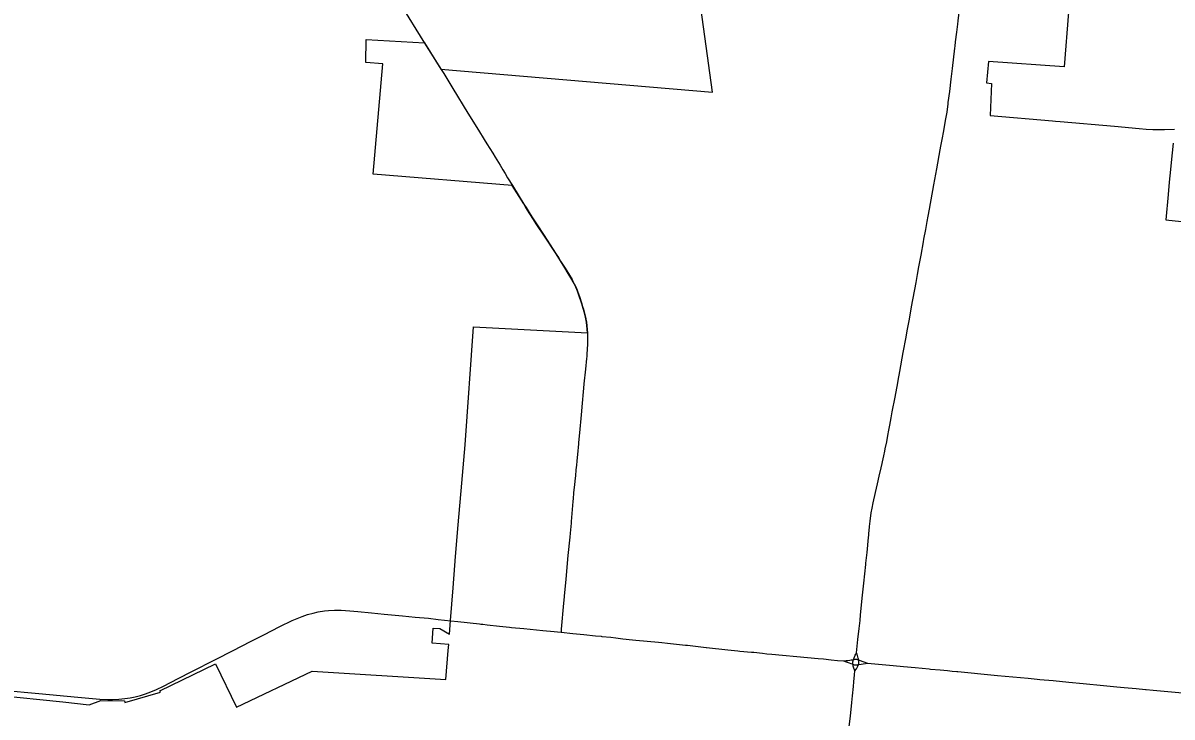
# Model space of a CAD drawing. Extents: x 0 to 34, y 0 to 22.
# Drawn here: x 7.1538 to 7.3745, y 17.1662 to 17.2996 of the extents above; entities that cross this region are included whole.
import ezdxf

# ---------------------------------------------------------------- set-up
doc = ezdxf.new("R2010")
doc.units = 0
for name, color, linetype in [('GM_X_Corporation', 7, 'Continuous'), ('GM_X_State_Route', 7, 'Continuous'), ('GM_X_US_Route', 7, 'Continuous')]:
    doc.layers.add(name, color=color, linetype=linetype)

msp = doc.modelspace()

# ---------------------------------------------------------------- linework, layer by layer
at = {"layer": 'GM_X_Corporation'}
for points in [[(7.1487405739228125, 17.170409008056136), (7.161420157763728, 17.169186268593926), (7.166472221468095, 17.1685746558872), (7.168756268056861, 17.169394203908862), (7.173312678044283, 17.16933302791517), (7.173348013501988, 17.169013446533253), (7.180204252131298, 17.171042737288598), (7.180100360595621, 17.17126054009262), (7.190769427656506, 17.176433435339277), (7.194788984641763, 17.168097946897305), (7.2093035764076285, 17.175078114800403), (7.235025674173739, 17.17345014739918), (7.235470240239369, 17.179006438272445), (7.235568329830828, 17.18020143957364), (7.232393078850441, 17.180453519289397), (7.232577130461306, 17.183279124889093), (7.233838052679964, 17.183215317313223), (7.235721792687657, 17.18216164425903), (7.235921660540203, 17.18478685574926), (7.236443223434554, 17.19106774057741), (7.236739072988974, 17.19532355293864), (7.236886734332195, 17.197081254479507), (7.237361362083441, 17.203187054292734), (7.238059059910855, 17.211149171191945), (7.2387045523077, 17.21853540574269), (7.240348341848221, 17.241203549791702), (7.262191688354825, 17.240074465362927), (7.262141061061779, 17.24079853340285), (7.261991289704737, 17.242144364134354), (7.2618821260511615, 17.24274713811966), (7.261680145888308, 17.243632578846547), (7.261247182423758, 17.24518144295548), (7.261043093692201, 17.24585699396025), (7.260632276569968, 17.247106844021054), (7.260276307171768, 17.24809617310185), (7.259968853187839, 17.248839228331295), (7.25963872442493, 17.249525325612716), (7.259300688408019, 17.250183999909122), (7.259209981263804, 17.25033851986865), (7.258528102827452, 17.25149713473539), (7.257882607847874, 17.252523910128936), (7.257011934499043, 17.253908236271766), (7.256184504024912, 17.255253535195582), (7.253832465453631, 17.258812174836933), (7.252502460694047, 17.26084041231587), (7.251728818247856, 17.262035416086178), (7.251164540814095, 17.26292560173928), (7.2503861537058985, 17.264179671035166), (7.249971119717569, 17.26485153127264), (7.249074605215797, 17.266279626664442), (7.247761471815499, 17.26840120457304), (7.221020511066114, 17.27054651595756), (7.222894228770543, 17.291740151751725), (7.2196256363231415, 17.292033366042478), (7.219733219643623, 17.29641521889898), (7.230880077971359, 17.295788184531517), (7.234065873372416, 17.290732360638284), (7.28625153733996, 17.28630990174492), (7.28033347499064, 17.329150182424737)], [(7.356244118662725, 17.322745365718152), (7.35379188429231, 17.291208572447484), (7.339233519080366, 17.292190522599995), (7.338861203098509, 17.28809027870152), (7.33980939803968, 17.2880074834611), (7.339535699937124, 17.28182310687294), (7.351535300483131, 17.280817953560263), (7.352078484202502, 17.280770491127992), (7.353021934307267, 17.280697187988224), (7.363425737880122, 17.27976428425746), (7.368152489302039, 17.27934291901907), (7.36951835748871, 17.279224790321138), (7.370778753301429, 17.279150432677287), (7.370879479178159, 17.27914621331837), (7.37119853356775, 17.279133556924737), (7.371566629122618, 17.27912723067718), (7.371986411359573, 17.279134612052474), (7.373042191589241, 17.27916678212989), (7.37495176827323, 17.279195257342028)], [(7.374689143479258, 17.276491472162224), (7.374303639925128, 17.272766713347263), (7.374168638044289, 17.27145990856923), (7.373943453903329, 17.26899501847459), (7.373746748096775, 17.26663137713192), (7.373300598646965, 17.261759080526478), (7.382341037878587, 17.260831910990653)]]:
    msp.add_lwpolyline(points, dxfattribs=at)
at = {"layer": 'GM_X_State_Route'}
for p, q in [((7.271514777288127, 17.18102337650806), (7.2758396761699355, 17.18060676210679)), ((7.2758396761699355, 17.18060676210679), (7.2765199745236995, 17.180535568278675)), ((7.291456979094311, 17.178907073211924), (7.293716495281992, 17.178704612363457)), ((7.293716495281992, 17.178704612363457), (7.2941349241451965, 17.178667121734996)), ((7.315961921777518, 17.17657718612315), (7.320937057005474, 17.176122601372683)), ((7.327823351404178, 17.175468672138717), (7.328081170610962, 17.175446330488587)), ((7.369374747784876, 17.17154193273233), (7.369543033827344, 17.171526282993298))]:
    msp.add_line(p, q, dxfattribs=at)
for points in [[(7.223740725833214, 17.307288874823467), (7.224829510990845, 17.30556787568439), (7.226228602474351, 17.30327068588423), (7.230916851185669, 17.295742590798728)], [(7.230916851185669, 17.295742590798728), (7.233681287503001, 17.29135546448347), (7.23410264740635, 17.290686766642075)], [(7.23410264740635, 17.290686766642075), (7.234604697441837, 17.289877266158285), (7.236371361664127, 17.28701896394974), (7.239253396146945, 17.28228536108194), (7.241293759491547, 17.279017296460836), (7.242391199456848, 17.277214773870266), (7.242889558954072, 17.27640580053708), (7.244022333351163, 17.27456266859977), (7.2444795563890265, 17.27381592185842), (7.244793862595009, 17.27330280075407), (7.245420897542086, 17.272264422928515), (7.245963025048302, 17.271358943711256), (7.2463733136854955, 17.27068286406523), (7.246861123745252, 17.269868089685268), (7.247798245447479, 17.268355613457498)], [(7.247798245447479, 17.268355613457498), (7.249111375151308, 17.26623403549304), (7.250007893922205, 17.264805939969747), (7.250422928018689, 17.264134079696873), (7.2512013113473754, 17.262880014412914), (7.251765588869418, 17.261989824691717), (7.252539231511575, 17.26079482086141), (7.253869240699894, 17.258766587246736), (7.2562212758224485, 17.25520794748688), (7.256613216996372, 17.254570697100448)], [(7.256613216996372, 17.254570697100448), (7.257048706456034, 17.253862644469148), (7.257919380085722, 17.252478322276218), (7.258564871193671, 17.25145154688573), (7.259246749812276, 17.25029293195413), (7.25933745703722, 17.25013841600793), (7.259675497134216, 17.24947973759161), (7.260005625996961, 17.248793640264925), (7.260313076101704, 17.24805058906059), (7.260669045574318, 17.24706125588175), (7.261079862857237, 17.245811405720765), (7.261283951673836, 17.245135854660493), (7.261445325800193, 17.244602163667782), (7.261716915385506, 17.243586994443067), (7.261906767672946, 17.242768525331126), (7.261918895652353, 17.242701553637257), (7.262028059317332, 17.242098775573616), (7.262109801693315, 17.241423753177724), (7.262177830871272, 17.240752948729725), (7.262228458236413, 17.240028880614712), (7.262230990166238, 17.239950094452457)], [(7.262230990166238, 17.239950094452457), (7.262241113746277, 17.239634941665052), (7.262245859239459, 17.239555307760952), (7.262241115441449, 17.23887290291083), (7.262228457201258, 17.238161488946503), (7.2621272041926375, 17.236662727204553), (7.262102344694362, 17.23624328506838)], [(7.262102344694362, 17.23624328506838), (7.262057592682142, 17.235488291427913), (7.262020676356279, 17.235148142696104), (7.261812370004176, 17.233103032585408), (7.261539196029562, 17.23028111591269), (7.26145745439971, 17.229437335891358), (7.261389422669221, 17.228754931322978), (7.261192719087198, 17.22654686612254), (7.260980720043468, 17.224281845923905), (7.260658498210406, 17.220838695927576), (7.2605092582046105, 17.21900663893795), (7.260486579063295, 17.21874506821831), (7.2604201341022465, 17.218017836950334), (7.260354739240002, 17.217376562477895), (7.260154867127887, 17.215402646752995), (7.260077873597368, 17.214621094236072), (7.259997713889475, 17.213746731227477), (7.259888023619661, 17.212592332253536), (7.259833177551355, 17.212138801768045), (7.259713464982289, 17.210901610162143), (7.259554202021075, 17.209308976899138), (7.2595473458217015, 17.209242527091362), (7.259445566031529, 17.208208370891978), (7.2593996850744, 17.20762932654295), (7.259220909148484, 17.20536641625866), (7.2590769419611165, 17.203793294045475), (7.259046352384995, 17.203476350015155), (7.258867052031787, 17.201589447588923), (7.258789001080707, 17.200813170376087), (7.258430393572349, 17.197259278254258), (7.2582421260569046, 17.19506334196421), (7.2580369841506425, 17.192673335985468), (7.257808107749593, 17.190133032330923), (7.257674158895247, 17.188712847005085), (7.2576177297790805, 17.18811323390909), (7.257181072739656, 17.18309063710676), (7.257139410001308, 17.182553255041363)], [(7.257139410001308, 17.182553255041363), (7.259398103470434, 17.182303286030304), (7.261527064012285, 17.182087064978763), (7.263771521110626, 17.181862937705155), (7.2648315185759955, 17.18175693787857)], [(7.2648315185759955, 17.18175693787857), (7.264988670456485, 17.18174111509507), (7.266666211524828, 17.181563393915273), (7.267661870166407, 17.18145106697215), (7.269022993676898, 17.181291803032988), (7.270853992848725, 17.181087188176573), (7.271514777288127, 17.18102337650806)], [(7.2765199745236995, 17.180535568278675), (7.277586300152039, 17.180423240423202), (7.281018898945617, 17.1800625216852)], [(7.281018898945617, 17.1800625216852), (7.281397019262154, 17.180022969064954), (7.28501103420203, 17.1796142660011), (7.285066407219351, 17.17960846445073)], [(7.285066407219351, 17.17960846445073), (7.289149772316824, 17.179155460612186), (7.291090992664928, 17.17894293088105), (7.291456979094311, 17.178907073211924)], [(7.2941349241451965, 17.178667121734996), (7.295814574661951, 17.178487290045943), (7.296649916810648, 17.178408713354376), (7.297616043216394, 17.17831747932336), (7.299685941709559, 17.178127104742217)], [(7.299685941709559, 17.178127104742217), (7.302435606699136, 17.17785129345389), (7.304461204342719, 17.177671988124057), (7.306491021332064, 17.177497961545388)], [(7.306491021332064, 17.177497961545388), (7.307539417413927, 17.177399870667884), (7.30900179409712, 17.177253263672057), (7.310251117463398, 17.17712300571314), (7.3114134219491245, 17.177001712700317)], [(7.3114134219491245, 17.177001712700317), (7.3118690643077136, 17.176834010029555), (7.312444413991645, 17.176635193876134), (7.3128198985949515, 17.176500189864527), (7.313023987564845, 17.17643215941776), (7.313192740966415, 17.176376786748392)], [(7.313192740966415, 17.176376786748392), (7.313297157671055, 17.17633512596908), (7.313425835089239, 17.176296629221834), (7.313512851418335, 17.17627606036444), (7.313598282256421, 17.176259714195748), (7.313695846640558, 17.17624969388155)], [(7.314263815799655, 17.176300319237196), (7.31477060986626, 17.17637098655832), (7.315961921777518, 17.17657718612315)], [(7.313695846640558, 17.17624969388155), (7.31382241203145, 17.17624705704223), (7.313950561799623, 17.176254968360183), (7.314086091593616, 17.176271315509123), (7.314263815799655, 17.176300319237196)], [(7.320937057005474, 17.176122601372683), (7.32290042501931, 17.175942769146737), (7.325143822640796, 17.17573709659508), (7.327823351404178, 17.175468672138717)], [(7.328081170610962, 17.175446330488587), (7.329971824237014, 17.175282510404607), (7.3313709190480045, 17.175146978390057)], [(7.3313709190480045, 17.175146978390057), (7.33222682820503, 17.17506418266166), (7.333159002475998, 17.174979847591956)], [(7.333159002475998, 17.174979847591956), (7.333328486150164, 17.17496451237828), (7.335268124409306, 17.174789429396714), (7.33592574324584, 17.174728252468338)], [(7.33592574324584, 17.174728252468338), (7.3377873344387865, 17.174554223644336), (7.340934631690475, 17.174246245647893), (7.3439253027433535, 17.173971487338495), (7.346864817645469, 17.17369093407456), (7.348590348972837, 17.173522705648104)], [(7.348590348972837, 17.173522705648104), (7.349064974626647, 17.173476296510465), (7.351635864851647, 17.173230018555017), (7.354669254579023, 17.17293944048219), (7.357402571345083, 17.172677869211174), (7.361306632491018, 17.17230396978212), (7.363911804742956, 17.172048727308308), (7.365314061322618, 17.171918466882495)], [(7.365314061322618, 17.171918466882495), (7.367592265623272, 17.171706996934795), (7.369374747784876, 17.17154193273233)], [(7.369543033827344, 17.171526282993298), (7.370889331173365, 17.171401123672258), (7.374382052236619, 17.17107732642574), (7.3764777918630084, 17.170882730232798), (7.378781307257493, 17.170650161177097), (7.380653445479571, 17.17046083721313)]]:
    msp.add_lwpolyline(points, dxfattribs=at)
at = {"layer": 'GM_X_US_Route'}
for p, q in [((7.271514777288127, 17.18102337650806), (7.2758396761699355, 17.18060676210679)), ((7.2758396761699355, 17.18060676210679), (7.2765199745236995, 17.180535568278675)), ((7.291456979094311, 17.178907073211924), (7.293716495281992, 17.178704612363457)), ((7.293716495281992, 17.178704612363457), (7.2941349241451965, 17.178667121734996)), ((7.315961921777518, 17.17657718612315), (7.320937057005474, 17.176122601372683)), ((7.327823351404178, 17.175468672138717), (7.328081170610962, 17.175446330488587)), ((7.369374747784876, 17.17154193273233), (7.369543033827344, 17.171526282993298))]:
    msp.add_line(p, q, dxfattribs=at)
for points in [[(7.331508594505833, 17.284299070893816), (7.3317769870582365, 17.286432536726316), (7.332057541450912, 17.288788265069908), (7.332316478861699, 17.290880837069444), (7.332758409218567, 17.29479491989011), (7.332801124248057, 17.295174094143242), (7.332890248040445, 17.295963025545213), (7.333132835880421, 17.29784571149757), (7.333320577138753, 17.299362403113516), (7.333398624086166, 17.299989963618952), (7.3338368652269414, 17.303760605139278), (7.334551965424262, 17.30983528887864), (7.334821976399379, 17.312085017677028), (7.334931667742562, 17.313050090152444), (7.335345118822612, 17.316695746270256), (7.335444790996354, 17.317537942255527), (7.3355091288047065, 17.3180774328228), (7.335693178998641, 17.319626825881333), (7.335923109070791, 17.32167088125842), (7.336174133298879, 17.323692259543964), (7.336371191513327, 17.325281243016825)], [(7.323908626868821, 17.242032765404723), (7.3239683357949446, 17.242361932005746), (7.324451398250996, 17.24499135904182), (7.324463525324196, 17.245058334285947), (7.325323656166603, 17.249726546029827), (7.325608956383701, 17.251297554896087), (7.325869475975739, 17.252729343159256), (7.326049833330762, 17.25372236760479), (7.326272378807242, 17.254959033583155), (7.326735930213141, 17.257534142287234), (7.326834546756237, 17.258082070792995), (7.327172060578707, 17.2599457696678), (7.327445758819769, 17.2614550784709), (7.327632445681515, 17.262478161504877), (7.327879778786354, 17.26383559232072), (7.328732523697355, 17.268511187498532), (7.329277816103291, 17.271574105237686), (7.329949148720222, 17.27525773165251), (7.33007571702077, 17.275941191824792), (7.330252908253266, 17.27689677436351), (7.330366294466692, 17.27750904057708), (7.3305629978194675, 17.278568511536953), (7.331050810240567, 17.28120374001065), (7.331267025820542, 17.28245253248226), (7.3314763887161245, 17.284043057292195), (7.331508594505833, 17.284299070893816)], [(7.318778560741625, 17.214940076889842), (7.318855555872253, 17.21527502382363), (7.319102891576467, 17.21639619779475), (7.319306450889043, 17.21731486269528), (7.319406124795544, 17.217765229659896), (7.319679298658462, 17.21911949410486), (7.3199071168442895, 17.22032399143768), (7.320099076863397, 17.22136131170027), (7.3202762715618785, 17.222316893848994), (7.3205404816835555, 17.22374551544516), (7.320757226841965, 17.224884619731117), (7.3212856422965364, 17.227681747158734), (7.321807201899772, 17.230480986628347), (7.32188419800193, 17.230896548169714), (7.322200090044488, 17.23260783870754), (7.322861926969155, 17.236257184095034), (7.323401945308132, 17.239237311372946), (7.323625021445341, 17.24046922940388), (7.323908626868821, 17.242032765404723)], [(7.316260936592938, 17.201495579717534), (7.31639172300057, 17.202724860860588), (7.316405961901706, 17.20285511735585), (7.316522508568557, 17.203901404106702), (7.316714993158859, 17.205466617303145), (7.316867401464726, 17.20639688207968), (7.317062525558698, 17.207373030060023), (7.317523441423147, 17.20939124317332), (7.317907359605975, 17.211070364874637), (7.3182306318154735, 17.212510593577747), (7.318586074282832, 17.21410270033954), (7.318778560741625, 17.214940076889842)], [(7.313871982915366, 17.17856059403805), (7.314015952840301, 17.179844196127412), (7.314162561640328, 17.181151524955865), (7.3144035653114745, 17.183274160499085), (7.3145686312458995, 17.1847771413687), (7.31467726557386, 17.185876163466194), (7.315061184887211, 17.18963150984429), (7.315122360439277, 17.190227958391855), (7.3152932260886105, 17.19195928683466), (7.315669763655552, 17.19552267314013), (7.31569665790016, 17.19582010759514), (7.315912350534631, 17.197883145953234), (7.316185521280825, 17.20071297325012), (7.316204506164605, 17.200921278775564), (7.316220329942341, 17.201078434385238), (7.316260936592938, 17.201495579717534)], [(7.149838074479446, 17.17138477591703), (7.156821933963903, 17.170741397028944), (7.164334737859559, 17.17007902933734), (7.168580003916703, 17.16969827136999), (7.1701009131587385, 17.16962655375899), (7.171002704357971, 17.1696175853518), (7.172218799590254, 17.1696761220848), (7.173377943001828, 17.169790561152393), (7.1743730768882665, 17.169938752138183), (7.175307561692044, 17.170128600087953), (7.176332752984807, 17.170392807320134), (7.177295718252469, 17.170684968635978), (7.178341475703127, 17.171062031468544), (7.179462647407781, 17.171535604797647), (7.180798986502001, 17.1721731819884), (7.183614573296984, 17.173626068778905), (7.1862403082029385, 17.174983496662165), (7.190737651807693, 17.17727435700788), (7.194163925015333, 17.179037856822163), (7.197507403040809, 17.18072119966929), (7.20003768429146, 17.18202641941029), (7.203138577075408, 17.18360164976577), (7.205503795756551, 17.184761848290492), (7.206461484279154, 17.185194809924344), (7.207436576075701, 17.18558400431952), (7.208431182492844, 17.18592046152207), (7.209493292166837, 17.186217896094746), (7.210465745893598, 17.186436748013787), (7.211708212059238, 17.186640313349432), (7.212438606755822, 17.1867093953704), (7.213591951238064, 17.186763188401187), (7.2149061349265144, 17.186751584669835), (7.216534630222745, 17.18667300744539), (7.218108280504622, 17.186539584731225), (7.220728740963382, 17.186263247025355), (7.223172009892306, 17.186030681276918), (7.226712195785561, 17.18569369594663), (7.229124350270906, 17.18544847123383), (7.231695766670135, 17.18520272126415), (7.2335272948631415, 17.184998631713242), (7.235949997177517, 17.184742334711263)], [(7.235949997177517, 17.184742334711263), (7.237336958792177, 17.184590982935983), (7.241439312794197, 17.18414377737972), (7.241731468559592, 17.184106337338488), (7.2421148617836, 17.184057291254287), (7.242948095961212, 17.183950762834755), (7.245304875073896, 17.183705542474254), (7.247241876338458, 17.183498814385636), (7.2476310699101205, 17.183460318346), (7.249966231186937, 17.183230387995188), (7.253632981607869, 17.18286176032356), (7.255834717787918, 17.182671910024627), (7.25648337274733, 17.182613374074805), (7.257139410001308, 17.182553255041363)], [(7.257139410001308, 17.182553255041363), (7.259398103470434, 17.182303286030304), (7.261527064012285, 17.182087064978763), (7.263771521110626, 17.181862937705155), (7.2648315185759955, 17.18175693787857)], [(7.2648315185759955, 17.18175693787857), (7.264988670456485, 17.18174111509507), (7.266666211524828, 17.181563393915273), (7.267661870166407, 17.18145106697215), (7.269022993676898, 17.181291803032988), (7.270853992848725, 17.181087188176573), (7.271514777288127, 17.18102337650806)], [(7.2765199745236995, 17.180535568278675), (7.277586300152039, 17.180423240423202), (7.281018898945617, 17.1800625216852)], [(7.281018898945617, 17.1800625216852), (7.281397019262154, 17.180022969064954), (7.28501103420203, 17.1796142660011), (7.285066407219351, 17.17960846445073)], [(7.285066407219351, 17.17960846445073), (7.289149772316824, 17.179155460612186), (7.291090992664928, 17.17894293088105), (7.291456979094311, 17.178907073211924)], [(7.2941349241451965, 17.178667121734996), (7.295814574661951, 17.178487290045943), (7.296649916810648, 17.178408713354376), (7.297616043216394, 17.17831747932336), (7.299685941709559, 17.178127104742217)], [(7.3135650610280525, 17.175096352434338), (7.313317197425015, 17.17579088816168), (7.3132518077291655, 17.176001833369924), (7.313230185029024, 17.17609623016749), (7.313211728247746, 17.17619695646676), (7.313192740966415, 17.176376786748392), (7.313189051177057, 17.176545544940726), (7.313206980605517, 17.176845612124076), (7.313225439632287, 17.17700856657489), (7.313257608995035, 17.177146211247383), (7.313305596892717, 17.177283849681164), (7.313336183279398, 17.17739037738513), (7.313361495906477, 17.17747053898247), (7.313399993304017, 17.17757864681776), (7.313435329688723, 17.177671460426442), (7.3134764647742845, 17.177768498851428), (7.313562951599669, 17.17794885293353), (7.313647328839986, 17.17812710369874), (7.313752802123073, 17.17832908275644), (7.313871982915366, 17.17856059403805)], [(7.314263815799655, 17.176300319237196), (7.314287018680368, 17.176417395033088), (7.314299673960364, 17.176509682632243), (7.314322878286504, 17.176742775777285), (7.314322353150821, 17.176918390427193), (7.314316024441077, 17.1770206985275), (7.314299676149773, 17.17711298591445), (7.314280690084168, 17.17720527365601), (7.31425221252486, 17.17735240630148), (7.314205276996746, 17.177567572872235), (7.314136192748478, 17.177819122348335), (7.314054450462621, 17.178089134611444), (7.313979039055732, 17.178302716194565), (7.313871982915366, 17.17856059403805)], [(7.299685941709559, 17.178127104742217), (7.302435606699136, 17.17785129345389), (7.304461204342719, 17.177671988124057), (7.306491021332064, 17.177497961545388)], [(7.306491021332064, 17.177497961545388), (7.307539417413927, 17.177399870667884), (7.30900179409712, 17.177253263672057), (7.310251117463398, 17.17712300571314), (7.3114134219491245, 17.177001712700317)], [(7.3114134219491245, 17.177001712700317), (7.311917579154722, 17.177077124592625), (7.312246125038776, 17.177126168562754), (7.312572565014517, 17.17717890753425), (7.31286261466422, 17.17722214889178), (7.313084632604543, 17.17725326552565), (7.313305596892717, 17.177283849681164), (7.313448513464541, 17.177314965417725), (7.313547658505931, 17.177331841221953), (7.313641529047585, 17.17734238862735), (7.313789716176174, 17.17734344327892), (7.313895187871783, 17.17733184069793), (7.314032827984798, 17.177304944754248), (7.314174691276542, 17.177251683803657), (7.314280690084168, 17.17720527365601), (7.314452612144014, 17.177143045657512), (7.314908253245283, 17.17697692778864), (7.31528004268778, 17.17683875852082), (7.315961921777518, 17.17657718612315)], [(7.3114134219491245, 17.177001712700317), (7.3118690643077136, 17.176834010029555), (7.312444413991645, 17.176635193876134), (7.3128198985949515, 17.176500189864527), (7.313023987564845, 17.17643215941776), (7.313192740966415, 17.176376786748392)], [(7.313192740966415, 17.176376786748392), (7.313297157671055, 17.17633512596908), (7.313425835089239, 17.176296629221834), (7.313512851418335, 17.17627606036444), (7.313598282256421, 17.176259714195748), (7.313695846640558, 17.17624969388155)], [(7.314263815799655, 17.176300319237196), (7.31477060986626, 17.17637098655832), (7.315961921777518, 17.17657718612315)], [(7.312444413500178, 17.1639152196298), (7.312495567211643, 17.164420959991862), (7.312707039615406, 17.166371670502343), (7.312981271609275, 17.169032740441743), (7.313114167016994, 17.170304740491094), (7.313297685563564, 17.17212361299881), (7.313381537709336, 17.1729948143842), (7.313510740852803, 17.174349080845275), (7.3135650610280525, 17.175096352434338)], [(7.3135650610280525, 17.175096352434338), (7.313875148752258, 17.175496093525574), (7.3140333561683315, 17.175730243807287), (7.314157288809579, 17.17599181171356), (7.314263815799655, 17.176300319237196)], [(7.313695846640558, 17.17624969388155), (7.31382241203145, 17.17624705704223), (7.313950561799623, 17.176254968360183), (7.314086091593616, 17.176271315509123), (7.314263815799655, 17.176300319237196)], [(7.320937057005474, 17.176122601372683), (7.32290042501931, 17.175942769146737), (7.325143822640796, 17.17573709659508), (7.327823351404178, 17.175468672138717)], [(7.328081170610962, 17.175446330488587), (7.329971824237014, 17.175282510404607), (7.3313709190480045, 17.175146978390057)], [(7.3313709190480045, 17.175146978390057), (7.33222682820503, 17.17506418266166), (7.333159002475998, 17.174979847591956)], [(7.333159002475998, 17.174979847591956), (7.333328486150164, 17.17496451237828), (7.335268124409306, 17.174789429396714), (7.33592574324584, 17.174728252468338)], [(7.33592574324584, 17.174728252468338), (7.3377873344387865, 17.174554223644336), (7.340934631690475, 17.174246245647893), (7.3439253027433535, 17.173971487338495), (7.346864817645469, 17.17369093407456), (7.348590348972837, 17.173522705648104)], [(7.348590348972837, 17.173522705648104), (7.349064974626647, 17.173476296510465), (7.351635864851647, 17.173230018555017), (7.354669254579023, 17.17293944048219), (7.357402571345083, 17.172677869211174), (7.361306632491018, 17.17230396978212), (7.363911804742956, 17.172048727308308), (7.365314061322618, 17.171918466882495)], [(7.365314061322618, 17.171918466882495), (7.367592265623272, 17.171706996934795), (7.369374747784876, 17.17154193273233)], [(7.369543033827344, 17.171526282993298), (7.370889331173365, 17.171401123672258), (7.374382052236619, 17.17107732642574), (7.3764777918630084, 17.170882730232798), (7.378781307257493, 17.170650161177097), (7.380653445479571, 17.17046083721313)]]:
    msp.add_lwpolyline(points, dxfattribs=at)

doc.saveas('drawing.dxf')
